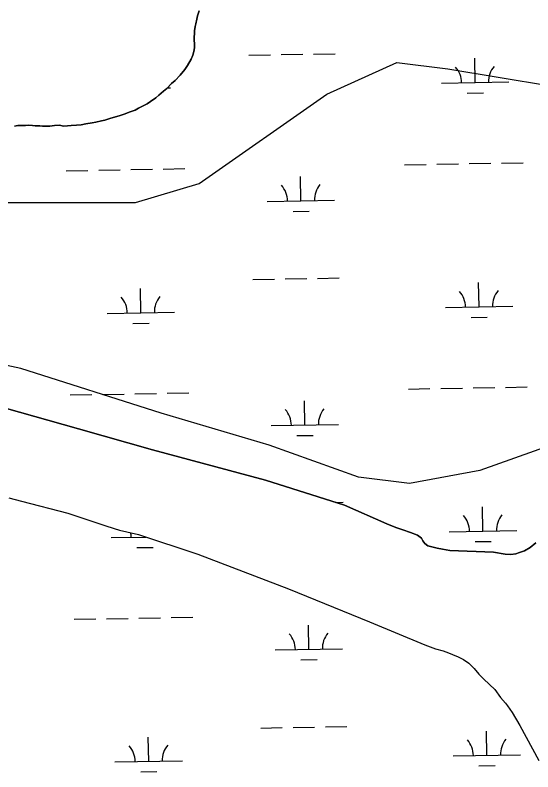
# Model space of a CAD drawing. Extents: x 3903937 to 3942190, y 260677 to 286651.
# Drawn here: x 3922822 to 3923591, y 268307 to 269429 of the extents above; entities that cross this region are included whole.
import ezdxf

# ---------------------------------------------------------------- set-up
doc = ezdxf.new("R2010")
doc.units = 0
for name, color, linetype in [('V-SITE-VEGE', 7, 'Continuous'), ('V-TOPO-SHOR', 7, 'Continuous'), ('V-WETL-SWMP', 7, 'Continuous')]:
    doc.layers.add(name, color=color, linetype=linetype)

msp = doc.modelspace()

# ---------------------------------------------------------------- linework, layer by layer
at = {"layer": 'V-SITE-VEGE'}
msp.add_lwpolyline([(3923644, 268800.8), (3923511.6, 268753.5), (3923407.6, 268734.5), (3923331.9, 268744), (3923199.5, 268791.3), (3923038.8, 268838.6), (3922830.7, 268904.8), (3922698.3, 268933.2), (3922584.8, 268980.5), (3922528.1, 269037.3), (3922575.4, 269113), (3922669.9, 269141.4), (3922792.9, 269150.9), (3923000.9, 269150.9), (3923095.5, 269179.2), (3923284.7, 269311.7), (3923388.7, 269359), (3923464.3, 269349.6), (3923691.3, 269311.7)], dxfattribs=at)
at = {"layer": 'V-TOPO-SHOR'}
for points in [[(3923095.5, 269435.5), (3923093.1, 269428.1), (3923091.9, 269423), (3923090.3, 269416.2), (3923089.5, 269412.1), (3923088.7, 269405.5), (3923088.3, 269401.8), (3923087.9, 269396.5), (3923088.1, 269391.2), (3923088.3, 269387), (3923088.4, 269380.3), (3923087.6, 269375.1), (3923085.9, 269369.8), (3923083.5, 269363.6), (3923078, 269354.2), (3923074.1, 269348.2), (3923067.2, 269340.2), (3923059.6, 269332.3), (3923054.3, 269327.4), (3923047.2, 269320.4), (3923042.7, 269316.3), (3923035.7, 269310.1), (3923031, 269306.2), (3923023.4, 269301), (3923018.3, 269297.5), (3923013.4, 269294.8), (3923005.6, 269290.9), (3923000.5, 269288.2), (3922991.7, 269284.9), (3922985.7, 269282.6), (3922976.7, 269279.5), (3922971.2, 269278), (3922963, 269275.5), (3922955.4, 269273.4), (3922950.5, 269272.2), (3922942.3, 269270.3), (3922936.5, 269269.3), (3922927.3, 269267.6), (3922920.4, 269266.3), (3922913.4, 269265.9), (3922905.4, 269265.5), (3922894.5, 269264.4), (3922887.9, 269265.8), (3922880.8, 269265.1), (3922874, 269264.1), (3922869.5, 269264.1), (3922863.1, 269264.3), (3922858.8, 269264.6), (3922852.2, 269265), (3922848.1, 269265.4), (3922841.6, 269265.6), (3922837.7, 269265.4), (3922830.9, 269265.4), (3922826.4, 269265.1), (3922821.2, 269264.5)], [(3922805.9, 268846.8), (3922916.3, 268815.6), (3923026.3, 268784.2), (3923193.7, 268739.1), (3923310.9, 268702.4), (3923374.1, 268674.7), (3923387.3, 268669.2), (3923397.7, 268665.6), (3923409.1, 268661.7), (3923419.3, 268657.9), (3923425.2, 268653.5), (3923427.4, 268649.3), (3923430.3, 268645.5), (3923434.8, 268641.7), (3923448.7, 268638.4), (3923456.6, 268637.2), (3923467.2, 268635.1), (3923532, 268632.4), (3923549.4, 268629.6), (3923557.6, 268629.3), (3923565.1, 268630.3), (3923570.9, 268631.9), (3923577.9, 268634.4), (3923586.6, 268639.5), (3923595.1, 268646.6)], [(3922813, 268713.2), (3922831.7, 268708.3), (3922900.7, 268690.4), (3922955.6, 268672.1), (3922969.1, 268667.7), (3922977.2, 268665.4), (3923005.5, 268658.5), (3923093.2, 268629.7), (3923227.9, 268578.4), (3923348.3, 268529.1), (3923430.1, 268494.9), (3923446.2, 268489.4), (3923457.2, 268486.1), (3923465.3, 268483.3), (3923471.3, 268480.9), (3923479.5, 268477.5), (3923487.7, 268473.2), (3923495.3, 268468), (3923503.6, 268460), (3923510.6, 268451.6), (3923517.6, 268444.1), (3923534, 268428.7), (3923542.4, 268417.2), (3923549.8, 268408.5), (3923553, 268404.5), (3923559.9, 268394.7), (3923571.1, 268375.7), (3923599.2, 268323.8)]]:
    msp.add_lwpolyline(points, dxfattribs=at)
at = {"layer": 'V-WETL-SWMP'}
for p, q in [((3923169.2, 269369.6), (3923201.2, 269370.1)), ((3923217.2, 269370.4), (3923249.2, 269371)), ((3923265.2, 269371.3), (3923297.2, 269371.8)), ((3923504.8, 269329), (3923504.2, 269365)), ((3923047.8, 269321), (3923053, 269321.1)), ((3923454.8, 269328.2), (3923554.8, 269329.9)), ((3923493.1, 269313.4), (3923517.1, 269313.8)), ((3923400.1, 269207.1), (3923432.1, 269207.7)), ((3923448.1, 269208), (3923480.1, 269208.5)), ((3923496.1, 269208.8), (3923528.1, 269209.4)), ((3923544.1, 269209.6), (3923576.1, 269210.2)), ((3922898.3, 269198.3), (3922930.3, 269198.8)), ((3922946.3, 269199.1), (3922978.2, 269199.7)), ((3922994.2, 269200), (3923026.2, 269200.5)), ((3923042.2, 269200.8), (3923074.2, 269201.4)), ((3923246.4, 269153.7), (3923245.8, 269189.7)), ((3923196.4, 269152.8), (3923296.4, 269154.5)), ((3923234.7, 269138), (3923258.7, 269138.4)), ((3923271, 269038.6), (3923303, 269039.2)), ((3923175.1, 269037), (3923207, 269037.5)), ((3923223, 269037.8), (3923255, 269038.4)), ((3923510.7, 268996.4), (3923510, 269032.4)), ((3923008.8, 268987.6), (3923008.2, 269023.6)), ((3923460.7, 268995.5), (3923560.7, 268997.3)), ((3922958.8, 268986.7), (3923058.8, 268988.5)), ((3922997.1, 268971.9), (3923021.1, 268972.4)), ((3923498.9, 268980.8), (3923522.9, 268981.2)), ((3923405.9, 268874.5), (3923437.9, 268875.1)), ((3923453.9, 268875.3), (3923485.9, 268875.9)), ((3923501.9, 268876.2), (3923533.9, 268876.7)), ((3923549.9, 268877), (3923581.9, 268877.6)), ((3922904.1, 268865.7), (3922936.1, 268866.2)), ((3922952.1, 268866.5), (3922984.1, 268867.1)), ((3923000.1, 268867.3), (3923032.1, 268867.9)), ((3923048.1, 268868.2), (3923080.1, 268868.8)), ((3923252.3, 268821), (3923251.6, 268857)), ((3923202.3, 268820.2), (3923302.3, 268821.9)), ((3923240.5, 268805.4), (3923264.5, 268805.8)), ((3922813, 268713.2), (3922831.7, 268708.3)), ((3922831.7, 268708.3), (3922900.7, 268690.4)), ((3923298.1, 268706.4), (3923308.9, 268706.6)), ((3923516.5, 268663.8), (3923515.9, 268699.8)), ((3922900.7, 268690.4), (3922955.6, 268672.1)), ((3922955.6, 268672.1), (3922969.1, 268667.7)), ((3922969.1, 268667.7), (3922977.2, 268665.4)), ((3922977.2, 268665.4), (3923005.5, 268658.5)), ((3923005.5, 268658.5), (3923093.2, 268629.7)), ((3923466.5, 268662.9), (3923566.5, 268664.7)), ((3922964.7, 268654.1), (3923016.1, 268655)), ((3923014.7, 268655), (3923014.7, 268655.5)), ((3923504.8, 268648.2), (3923528.8, 268648.6)), ((3923003, 268639.3), (3923027, 268639.7)), ((3923093.2, 268629.7), (3923227.9, 268578.4)), ((3923227.9, 268578.4), (3923348.3, 268529.1)), ((3922958, 268533.9), (3922990, 268534.4)), ((3923006, 268534.7), (3923037.9, 268535.3)), ((3923053.9, 268535.6), (3923085.9, 268536.1)), ((3922910, 268533), (3922942, 268533.6)), ((3923258.1, 268488.4), (3923257.5, 268524.4)), ((3923348.3, 268529.1), (3923430.1, 268494.9)), ((3923208.1, 268487.5), (3923308.1, 268489.3)), ((3923430.1, 268494.9), (3923446.2, 268489.4)), ((3923446.2, 268489.4), (3923457.2, 268486.1)), ((3923457.2, 268486.1), (3923465.3, 268483.3)), ((3923465.3, 268483.3), (3923471.3, 268480.9)), ((3923471.3, 268480.9), (3923479.5, 268477.5)), ((3923246.4, 268472.8), (3923270.4, 268473.2)), ((3923479.5, 268477.5), (3923487.7, 268473.2)), ((3923487.7, 268473.2), (3923495.3, 268468)), ((3923495.3, 268468), (3923503.6, 268460)), ((3923503.6, 268460), (3923510.6, 268451.6)), ((3923510.6, 268451.6), (3923517.6, 268444.1)), ((3923517.6, 268444.1), (3923534, 268428.7)), ((3923534, 268428.7), (3923542.4, 268417.2)), ((3923542.4, 268417.2), (3923549.8, 268408.5)), ((3923549.8, 268408.5), (3923553, 268404.5)), ((3923553, 268404.5), (3923559.9, 268394.7)), ((3923559.9, 268394.7), (3923571.1, 268375.7)), ((3923186.8, 268371.7), (3923218.8, 268372.3)), ((3923234.8, 268372.5), (3923266.7, 268373.1)), ((3923282.7, 268373.4), (3923314.7, 268374)), ((3923522.4, 268331.2), (3923521.7, 268367.2)), ((3923571.1, 268375.7), (3923599.2, 268323.8)), ((3923020.5, 268322.3), (3923019.9, 268358.3)), ((3923472.4, 268330.3), (3923572.4, 268332.1)), ((3922970.5, 268321.5), (3923070.5, 268323.2)), ((3923510.6, 268315.5), (3923534.6, 268316)), ((3923008.8, 268306.7), (3923032.8, 268307.1))]:
    msp.add_line(p, q, dxfattribs=at)
for points in [[(3922821.2, 269264.5), (3922826.4, 269265.1), (3922830.9, 269265.4), (3922837.7, 269265.4), (3922841.6, 269265.6), (3922848.1, 269265.4), (3922852.2, 269265), (3922858.8, 269264.6), (3922863.1, 269264.3), (3922869.5, 269264.1), (3922874, 269264.1), (3922880.8, 269265.1), (3922887.9, 269265.8), (3922894.5, 269264.4), (3922905.4, 269265.5), (3922913.4, 269265.9), (3922920.4, 269266.3), (3922927.3, 269267.6), (3922936.6, 269269.3), (3922942.3, 269270.3), (3922950.5, 269272.2), (3922955.4, 269273.4), (3922963, 269275.5), (3922971.2, 269278), (3922976.7, 269279.5), (3922985.7, 269282.6), (3922991.7, 269284.9), (3923000.5, 269288.2), (3923005.6, 269290.9), (3923013.4, 269294.8), (3923018.3, 269297.5), (3923023.4, 269301), (3923031, 269306.2), (3923035.7, 269310.1), (3923042.7, 269316.3), (3923047.2, 269320.4), (3923054.3, 269327.4), (3923059.6, 269332.3), (3923067.2, 269340.2), (3923074.1, 269348.2), (3923078, 269354.2), (3923083.5, 269363.6), (3923085.9, 269369.8), (3923087.6, 269375.1), (3923088.4, 269380.3), (3923088.3, 269387), (3923088.1, 269391.2), (3923087.9, 269396.5), (3923088.3, 269401.8), (3923088.7, 269405.5), (3923089.5, 269412.1), (3923090.3, 269416.2), (3923091.9, 269423), (3923093.1, 269428.1), (3923095.5, 269435.5)], [(3923595.1, 268646.6), (3923586.6, 268639.5), (3923577.9, 268634.4), (3923570.9, 268631.9), (3923565.1, 268630.3), (3923557.6, 268629.3), (3923549.4, 268629.6), (3923532, 268632.4), (3923467.2, 268635.1), (3923456.6, 268637.2), (3923448.7, 268638.4), (3923434.8, 268641.7), (3923430.3, 268645.5), (3923427.4, 268649.3), (3923425.2, 268653.5), (3923419.3, 268657.9), (3923409.1, 268661.7), (3923397.7, 268665.6), (3923387.3, 268669.2), (3923374.1, 268674.7), (3923310.9, 268702.4), (3923193.7, 268739.1), (3923026.3, 268784.2), (3922916.3, 268815.6), (3922805.9, 268846.8)]]:
    msp.add_lwpolyline(points, dxfattribs=at)
for centre, start, end in [((3923449.6, 269328.5), 0.2366, 41.7802), ((3923560, 269330.5), 140.2366, 181.7802), ((3923191.2, 269153.2), 0.2366, 41.7802), ((3923301.6, 269155.1), 140.2366, 181.7802), ((3923455.4, 268995.9), 0.2366, 41.7802), ((3923565.9, 268997.9), 140.2366, 181.7802), ((3922953.6, 268987.1), 0.2366, 41.7802), ((3923064.1, 268989), 140.2366, 181.7802), ((3923197, 268820.5), 0.2366, 41.7802), ((3923307.5, 268822.5), 140.2366, 181.7802), ((3923461.3, 268663.3), 0.2366, 41.7802), ((3923571.7, 268665.2), 140.2366, 181.7802), ((3922959.4, 268654.5), 0.2366, 11.1934), ((3923313.4, 268489.9), 140.2366, 181.7802), ((3923202.9, 268487.9), 0.2366, 41.7802), ((3923577.6, 268332.6), 140.2366, 181.7802), ((3922965.3, 268321.8), 0.2366, 41.7802), ((3923075.8, 268323.8), 140.2366, 181.7802), ((3923467.1, 268330.7), 0.2366, 41.7802)]:
    msp.add_arc(centre, 35.2, start, end, dxfattribs=at)

doc.saveas('drawing.dxf')
